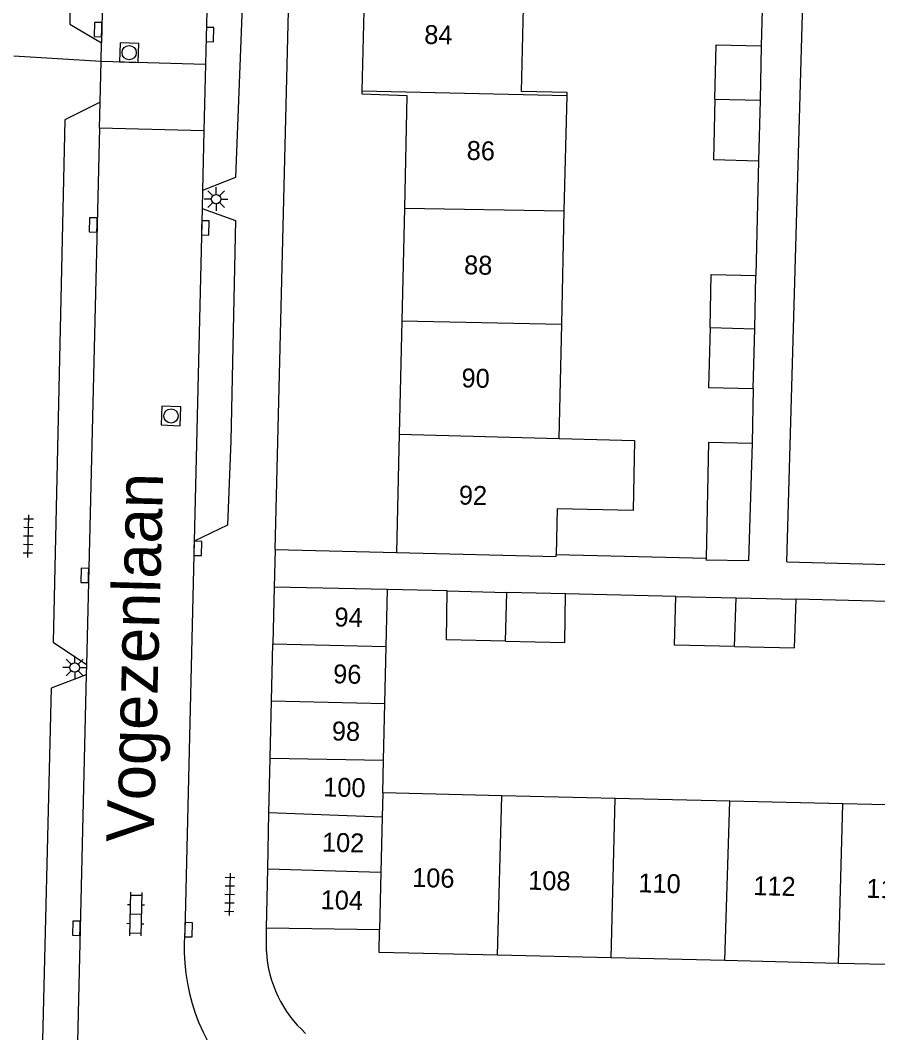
# Model space of a CAD drawing. Extents: x 132994 to 136000, y 393499 to 395512.
# Drawn here: x 134233.3 to 134278.5, y 394238.9 to 394292.4 of the extents above; entities that cross this region are included whole.
import ezdxf

# ---------------------------------------------------------------- set-up
doc = ezdxf.new("R2010")
doc.units = 0
for name, color, linetype in [('gg-afsc-erfafscheiding', 7, 'Continuous'), ('gg-afsc-muur', 7, 'Continuous'), ('gg-anno-huisnummerreeks BGT', 7, 'Continuous'), ('gg-anno-openbare ruimte label', 7, 'Continuous'), ('gg-bbg-bijgebouw', 7, 'Continuous'), ('gg-bbg-gedigitaliseerde bebouwing', 7, 'Continuous'), ('gg-bbg-gedigitaliseerde bijgebouw', 7, 'Continuous'), ('gg-bbg-hoofdgebouw', 7, 'Continuous'), ('gg-bbg-tussenscheiding', 7, 'Continuous'), ('gg-knt-verharding', 7, 'Continuous'), ('gg-knt-verharding nz', 7, 'Continuous'), ('gt-grn-weggrens', 7, 'Continuous'), ('gt-symb-klinker verharding', 7, 'Continuous'), ('gt-symb-kolk', 7, 'Continuous'), ('gt-symb-lichtmast', 7, 'Continuous'), ('gt-symb-rioolschacht', 7, 'Continuous'), ('gt-symb-tegel verharding', 7, 'Continuous')]:
    doc.layers.add(name, color=color, linetype=linetype)

# ---------------------------------------------------------------- blocks, each defined once
blk = doc.blocks.new('gt0-KOLK')
at = {"layer": 'gt-symb-kolk'}
blk.add_lwpolyline([(0, 0), (0.375, 0), (0.375, 0.4), (-0.375, 0.4), (-0.375, 0), (0, 0)], dxfattribs=at)
blk = doc.blocks.new('gt0-LMAST')
at = {"layer": 'gt-symb-lichtmast'}
for p, q in [((-0.005, 0.246), (-0.005, 0.621)), ((-0.182, 0.173), (-0.447, 0.438)), ((0.172, 0.173), (0.437, 0.438)), ((-0.255, -0.004), (-0.63, -0.004)), ((-0.182, -0.181), (-0.447, -0.446)), ((-0.005, -0.254), (-0.005, -0.629)), ((0.437, -0.446), (0.172, -0.181)), ((0.245, -0.004), (0.62, -0.004))]:
    blk.add_line(p, q, dxfattribs=at)
blk.add_circle((-0.005, -0.004), 0.25, dxfattribs=at)
blk = doc.blocks.new('gt0-RS')
at = {"layer": 'gt-symb-rioolschacht'}
blk.add_lwpolyline([(-0.5, -0.5), (0.5, -0.5), (0.5, 0.5), (-0.5, 0.5)], close=True, dxfattribs=at)
blk.add_circle((0, 0), 0.375, dxfattribs=at)
blk = doc.blocks.new('gt0-TEG1')
at = {"layer": 'gt-symb-tegel verharding'}
for p, q in [((-1.125, 0), (1.125, 0)), ((-0.9, -0.25), (-0.9, 0.25)), ((-0.45, -0.25), (-0.45, 0.25)), ((0, -0.25), (0, 0.25)), ((0.45, -0.25), (0.45, 0.25)), ((0.9, -0.25), (0.9, 0.25))]:
    blk.add_line(p, q, dxfattribs=at)
blk = doc.blocks.new('gt0-KL1')
at = {"layer": 'gt-symb-klinker verharding'}
for p, q in [((-1.15, 0.3), (1.15, 0.3)), ((-1, -0.3), (-1, 0.3)), ((-0.5, 0.3), (-0.5, 0.45)), ((0, -0.3), (0, 0.3)), ((0.5, 0.3), (0.5, 0.45)), ((1, -0.3), (1, 0.3)), ((-1.15, -0.3), (1.15, -0.3)), ((-0.5, -0.45), (-0.5, -0.3)), ((0.5, -0.45), (0.5, -0.3))]:
    blk.add_line(p, q, dxfattribs=at)

msp = doc.modelspace()

# ---------------------------------------------------------------- linework, layer by layer
at = {"layer": 'gg-afsc-erfafscheiding'}
for p, q in [((134272.528, 394297.14), (134272.386, 394291.036)), ((134272.245, 394284.966), (134272.105, 394278.898)), ((134271.966, 394272.93), (134271.899, 394270.051)), ((134261.553, 394264.161), (134269.487, 394263.965)), ((134255.804, 394262.243), (134252.651, 394262.32)), ((134267.883, 394261.949), (134262.055, 394262.089)), ((134280.046, 394261.661), (134274.221, 394261.798))]:
    msp.add_line(p, q, dxfattribs=at)
msp.add_lwpolyline([(134273.735, 394263.782), (134274.94, 394306.297), (134275.075, 394312.124), (134276.089, 394312.101)], dxfattribs=at)
at = {"layer": 'gg-afsc-muur'}
msp.add_line((134273.735, 394263.782), (134283.157, 394263.534), dxfattribs=at)
at = {"layer": 'gg-bbg-bijgebouw'}
for p, q in [((134246.67, 394262.44), (134246.602, 394259.438)), ((134252.651, 394262.32), (134246.67, 394262.44)), ((134246.533, 394256.436), (134246.602, 394259.438)), ((134246.464, 394253.398), (134246.533, 394256.436)), ((134246.398, 394250.51), (134246.464, 394253.398)), ((134246.331, 394247.567), (134246.398, 394250.51)), ((134246.26, 394244.43), (134246.331, 394247.567)), ((134252.24, 394244.33), (134246.26, 394244.43))]:
    msp.add_line(p, q, dxfattribs=at)
msp.add_lwpolyline([(134271.707, 394263.822), (134269.485, 394263.865), (134269.487, 394263.965)], dxfattribs=at)
at = {"layer": 'gg-bbg-gedigitaliseerde bebouwing'}
for p, q in [((134261.989, 394282.325), (134262.13, 394288.402)), ((134261.85, 394276.329), (134261.989, 394282.325)), ((134261.712, 394270.287), (134261.85, 394276.329)), ((134261.712, 394270.287), (134265.701, 394270.178)), ((134258.683, 394251.418), (134252.413, 394251.567)), ((134264.68, 394251.276), (134258.683, 394251.418)), ((134270.723, 394251.133), (134264.68, 394251.276)), ((134276.697, 394250.991), (134270.723, 394251.133)), ((134282.671, 394250.85), (134276.697, 394250.991))]:
    msp.add_line(p, q, dxfattribs=at)
for points in [[(134262.13, 394288.402), (134262.134, 394288.562), (134259.735, 394288.617), (134259.873, 394294.55)], [(134265.701, 394270.178), (134265.617, 394266.491), (134261.608, 394266.582), (134261.553, 394264.161)]]:
    msp.add_lwpolyline(points, dxfattribs=at)
at = {"layer": 'gg-bbg-gedigitaliseerde bijgebouw'}
for p, q in [((134272.386, 394291.036), (134272.319, 394288.166)), ((134272.319, 394288.166), (134272.245, 394284.966)), ((134272.04, 394276.093), (134272.105, 394278.898)), ((134271.966, 394272.93), (134272.04, 394276.093)), ((134271.899, 394270.051), (134271.707, 394263.822)), ((134252.584, 394259.301), (134252.651, 394262.32)), ((134255.804, 394262.243), (134258.957, 394262.165)), ((134262.055, 394262.089), (134258.957, 394262.165)), ((134267.883, 394261.949), (134271.052, 394261.873)), ((134271.052, 394261.873), (134274.221, 394261.798)), ((134252.518, 394256.299), (134252.584, 394259.301)), ((134252.451, 394253.301), (134252.518, 394256.299)), ((134252.413, 394251.567), (134252.451, 394253.301))]:
    msp.add_line(p, q, dxfattribs=at)
for points in [[(134269.933, 394288.221), (134270, 394291.092), (134272.386, 394291.036)], [(134269.933, 394288.221), (134269.859, 394285.021), (134272.245, 394284.966)], [(134269.68, 394276.147), (134269.745, 394278.953), (134272.105, 394278.898)], [(134269.68, 394276.147), (134269.607, 394272.984), (134271.966, 394272.93)], [(134269.487, 394263.965), (134269.61, 394270.103), (134271.899, 394270.051)], [(134258.891, 394259.584), (134255.77, 394259.653), (134255.804, 394262.243)], [(134258.891, 394259.584), (134262.021, 394259.515), (134262.055, 394262.089)], [(134270.973, 394259.308), (134267.804, 394259.383), (134267.883, 394261.949)], [(134270.973, 394259.308), (134274.142, 394259.233), (134274.221, 394261.798)]]:
    msp.add_lwpolyline(points, dxfattribs=at)
at = {"layer": 'gg-bbg-hoofdgebouw'}
for p, q in [((134251.445, 394294.735), (134251.304, 394288.65)), ((134253.545, 394282.465), (134253.409, 394276.512)), ((134253.409, 394276.512), (134253.272, 394270.517)), ((134253.272, 394270.517), (134253.13, 394264.27)), ((134264.465, 394242.856), (134258.468, 394243)), ((134270.465, 394242.712), (134264.465, 394242.856)), ((134276.463, 394242.568), (134270.465, 394242.712)), ((134282.461, 394242.424), (134276.463, 394242.568))]:
    msp.add_line(p, q, dxfattribs=at)
for points in [[(134251.304, 394288.65), (134251.3, 394288.49), (134253.68, 394288.41), (134253.545, 394282.465)], [(134253.13, 394264.27), (134261.55, 394264.061), (134261.553, 394264.161)], [(134258.468, 394243), (134252.21, 394243.15), (134252.24, 394244.33)]]:
    msp.add_lwpolyline(points, dxfattribs=at)
at = {"layer": 'gg-bbg-tussenscheiding'}
for p, q in [((134251.304, 394288.65), (134262.13, 394288.402)), ((134269.933, 394288.221), (134272.319, 394288.166)), ((134253.545, 394282.465), (134261.989, 394282.325)), ((134253.409, 394276.512), (134261.85, 394276.329)), ((134269.68, 394276.147), (134272.04, 394276.093)), ((134253.272, 394270.517), (134261.712, 394270.287)), ((134258.891, 394259.584), (134258.957, 394262.165)), ((134270.973, 394259.308), (134271.052, 394261.873)), ((134246.602, 394259.438), (134252.584, 394259.301)), ((134246.533, 394256.436), (134252.518, 394256.299)), ((134246.464, 394253.398), (134252.451, 394253.301)), ((134252.413, 394251.567), (134252.368, 394250.296)), ((134258.468, 394243), (134258.683, 394251.418)), ((134264.465, 394242.856), (134264.68, 394251.276)), ((134270.465, 394242.712), (134270.723, 394251.133)), ((134276.463, 394242.568), (134276.697, 394250.991)), ((134252.368, 394250.296), (134246.398, 394250.51)), ((134252.368, 394250.296), (134252.306, 394247.387)), ((134246.331, 394247.567), (134252.306, 394247.387)), ((134252.306, 394247.387), (134252.24, 394244.33))]:
    msp.add_line(p, q, dxfattribs=at)
at = {"layer": 'gg-knt-verharding'}
for p, q in [((134246.719, 394264.429), (134247.93, 394313.14)), ((134237.531, 394290.229), (134237.555, 394291.197)), ((134237.478, 394288.05), (134237.531, 394290.229)), ((134237.531, 394290.229), (134243.047, 394290.059)), ((134243.047, 394290.059), (134242.962, 394286.536)), ((134237.445, 394286.692), (134237.478, 394288.05)), ((134242.962, 394286.536), (134237.445, 394286.692)), ((134242.887, 394283.384), (134242.864, 394282.436)), ((134242.444, 394264.866), (134241.95, 394244.23)), ((134246.719, 394264.429), (134253.13, 394264.27)), ((134236.763, 394258.35), (134236.75, 394257.805)), ((134246.26, 394243.198), (134246.26, 394244.43))]:
    msp.add_line(p, q, dxfattribs=at)
for points in [[(134243.604, 394313.357), (134245.354, 394312.064), (134244.969, 394292.675), (134244.639, 394284.084), (134242.887, 394283.384)], [(134237.939, 394307.155), (134236.093, 394306.511), (134235.888, 394292.18), (134237.555, 394291.197)], [(134237.478, 394288.05), (134235.62, 394287.116), (134235.01, 394259.527), (134236.763, 394258.35)], [(134242.864, 394282.436), (134244.623, 394281.807), (134244.389, 394270.171), (134244.206, 394265.717), (134242.444, 394264.866)], [(134236.75, 394257.805), (134234.903, 394257.111), (134234.396, 394236.356), (134236.204, 394235.189)]]:
    msp.add_lwpolyline(points, dxfattribs=at)
for centre, radius, start, end in [((134252.424, 394243.404), 10.506, 175.4932, 223.136), ((134252.557, 394243.552), 6.307, 183.2158, 227.9388)]:
    msp.add_arc(centre, radius, start, end, dxfattribs=at)
at = {"layer": 'gg-knt-verharding nz'}
for p, q in [((134243.604, 394313.357), (134243.047, 394290.059)), ((134237.939, 394307.155), (134237.555, 394291.197)), ((134237.445, 394286.692), (134236.763, 394258.35)), ((134242.962, 394286.536), (134242.887, 394283.384)), ((134242.864, 394282.436), (134242.444, 394264.866)), ((134236.75, 394257.805), (134236.204, 394235.189))]:
    msp.add_line(p, q, dxfattribs=at)
at = {"layer": 'gt-grn-weggrens'}
for p, q in [((134232.93, 394290.51), (134237.531, 394290.229)), ((134246.719, 394264.429), (134246.67, 394262.44))]:
    msp.add_line(p, q, dxfattribs=at)

# ---------------------------------------------------------------- block references
at = {"layer": 'gt-symb-klinker verharding', "rotation": -91.43209618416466}
msp.add_blockref('gt0-KL1', (134239.362, 394245.171), dxfattribs=at)
at = {"layer": 'gt-symb-kolk'}
for p, rotation in [((134237.572, 394291.884), 88.61993751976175), ((134243.084, 394291.631), -91.37199503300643), ((134237.322, 394281.566), 88.6251652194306), ((134242.837, 394281.42), -91.3748347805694), ((134242.436, 394264.491), -91.31757063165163), ((134236.876, 394263.054), 88.6251652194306), ((134236.427, 394244.416), 88.5106452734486), ((134241.949, 394244.35), -91.89196541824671)]:
    msp.add_blockref('gt0-KOLK', p, dxfattribs=dict(at, rotation=rotation))
at = {"layer": 'gt-symb-lichtmast'}
for p in [(134243.609, 394282.938), (134236.146, 394258.197)]:
    msp.add_blockref('gt0-LMAST', p, dxfattribs=at)
at = {"layer": 'gt-symb-rioolschacht'}
for p, rotation in [((134239.017, 394290.671), 88.10803458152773), ((134241.226, 394271.485), 87.7643631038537)]:
    msp.add_blockref('gt0-RS', p, dxfattribs=dict(at, rotation=rotation))
at = {"layer": 'gt-symb-tegel verharding'}
for p, rotation in [((134233.692, 394265.133), 88.56790381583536), ((134244.319, 394246.214), -91.31757062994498)]:
    msp.add_blockref('gt0-TEG1', p, dxfattribs=dict(at, rotation=rotation))

# ---------------------------------------------------------------- texts
at = {"layer": 'gg-anno-huisnummerreeks BGT'}
for s, rotation, p in [('84', 358.7, (134254.586, 394291.135)), ('86', 358.7, (134256.827, 394285.012)), ('88', 358.7, (134256.689, 394278.97)), ('90', 358.7, (134256.553, 394272.996)), ('92', 358.7, (134256.412, 394266.806)), ('94', 358.7, (134249.847, 394260.366)), ('96', 358.7, (134249.778, 394257.363)), ('98', 358.7, (134249.709, 394254.344)), ('100', 358.7, (134249.254, 394251.389)), ('102', 358.7, (134249.187, 394248.473)), ('106', 358.6, (134253.947, 394246.609)), ('108', 358.6, (134260.072, 394246.462)), ('110', 358.6, (134265.889, 394246.323)), ('112', 358.6, (134271.956, 394246.177)), ('114', 358.6, (134277.922, 394246.034)), ('104', 358.7, (134249.118, 394245.434))]:
    msp.add_text(s, height=1, rotation=rotation, dxfattribs=at).set_placement(p)
at = {"layer": 'gg-anno-openbare ruimte label'}
msp.add_text('Vogezenlaan', height=2.5, rotation=88.5, dxfattribs=at).set_placement((134240.305, 394248.93))

doc.saveas('drawing.dxf')
